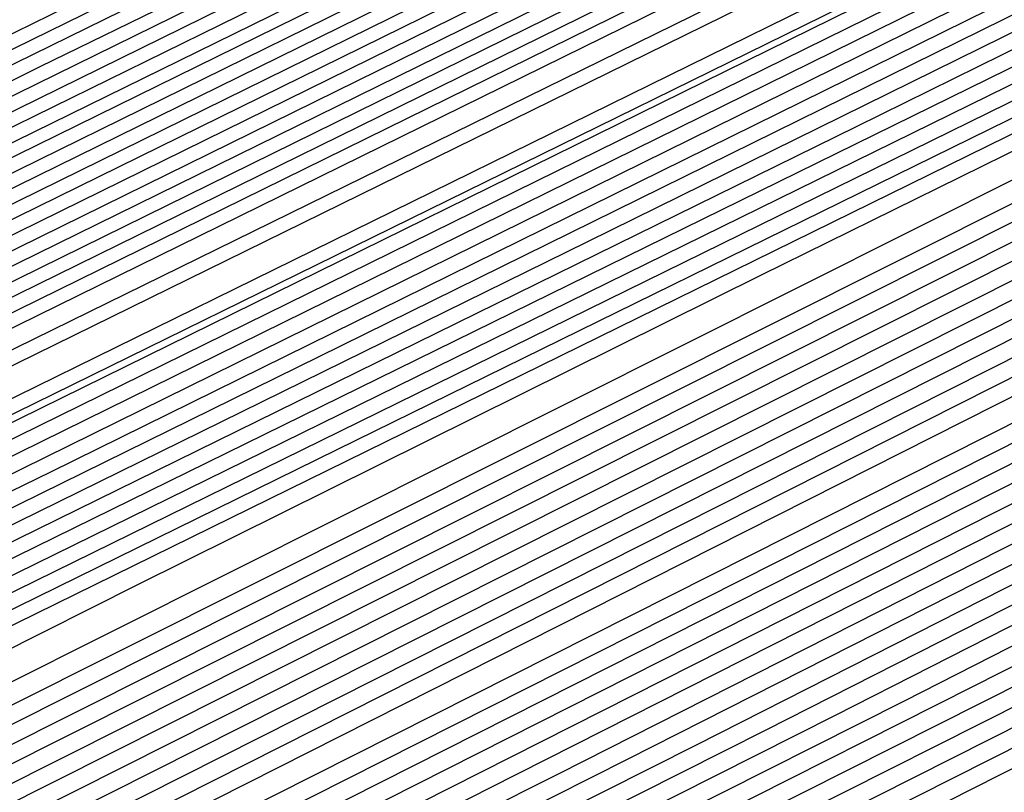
# Model space of a CAD drawing. Extents: x 3249832 to 3255657, y 13789405 to 13793316.
# Tile 350 of 656: x 3254712.84 to 3254713.84, y 13790585.808 to 13790586.592. Entities that reach past the tile are written whole.
import ezdxf

# ---------------------------------------------------------------- set-up
doc = ezdxf.new("R2010")
doc.units = 0
doc.header["$LTSCALE"] = 100
doc.header["$MEASUREMENT"] = 0
for name, color, linetype in [('GRATIO_CON', 10, 'CONTINUOUS'), ('GRATIO_ICON', 7, 'CONTINUOUS'), ('TARGETS_EAST', 7, 'CONTINUOUS')]:
    doc.layers.add(name, color=color, linetype=linetype)

# ---------------------------------------------------------------- blocks, each defined once
blk = doc.blocks.new('Gratio_032316_contours')
at = {"layer": 'GRATIO_CON', "color": 1, "linetype": 'Continuous', "flags": 128}
for points in [[(3254642.139, 13790551.7053), (3254660.6124, 13790560.6687), (3254682.3072, 13790571.2723), (3254700.7352, 13790580.305), (3254711.0317, 13790585.3564), (3254714.825, 13790587.2199), (3254715.3665, 13790587.4896), (3254715.3659, 13790587.4937), (3254715.3657, 13790587.4969), (3254715.3666, 13790587.4975), (3254715.9081, 13790587.7572), (3254719.6861, 13790589.589), (3254729.9352, 13790594.5687), (3254748.2689, 13790603.4881), (3254769.8147, 13790614.0012), (3254788.079, 13790622.9777)], [(3254643.9573, 13790552.6097), (3254661.9705, 13790561.3498), (3254683.1246, 13790571.6892), (3254701.0934, 13790580.4969), (3254711.1333, 13790585.4226), (3254714.8321, 13790587.2398), (3254715.3601, 13790587.5029), (3254715.3596, 13790587.5069), (3254715.3595, 13790587.5098), (3254715.3603, 13790587.5104), (3254715.8805, 13790587.7597), (3254719.5093, 13790589.5191), (3254729.3537, 13790594.3022), (3254746.9632, 13790602.8693), (3254767.6581, 13790612.9672), (3254785.2011, 13790621.5892)], [(3254645.7757, 13790553.5142), (3254663.3285, 13790562.0309), (3254683.9419, 13790572.1067), (3254701.4513, 13790580.6909), (3254711.2342, 13790585.4933), (3254714.8385, 13790587.2659), (3254715.3542, 13790587.5212), (3254715.853, 13790587.7617), (3254719.3325, 13790589.4492), (3254728.7721, 13790594.0356), (3254745.6576, 13790602.2505), (3254765.5015, 13790611.9331), (3254782.3232, 13790620.2006)], [(3254647.5941, 13790554.4186), (3254664.6865, 13790562.712), (3254684.7593, 13790572.5235), (3254701.8095, 13790580.8826), (3254711.336, 13790585.5591), (3254714.8458, 13790587.2852), (3254715.348, 13790587.5339), (3254715.8254, 13790587.7641), (3254719.1557, 13790589.3793), (3254728.1905, 13790593.7691), (3254744.3519, 13790601.6317), (3254763.3449, 13790610.8991), (3254779.4453, 13790618.8121)], [(3254651.2308, 13790556.2274), (3254667.4026, 13790564.0741), (3254686.3942, 13790573.3572), (3254702.526, 13790581.266), (3254711.5395, 13790585.6907), (3254714.8603, 13790587.3239), (3254715.3355, 13790587.5594), (3254715.7702, 13790587.7691), (3254718.8022, 13790589.2396), (3254727.0274, 13790593.236), (3254741.7406, 13790600.3941), (3254759.0318, 13790608.8311), (3254773.6894, 13790616.035)], [(3254653.0492, 13790557.1319), (3254668.7606, 13790564.7552), (3254687.2116, 13790573.774), (3254702.8843, 13790581.4577), (3254711.6412, 13790585.7564), (3254714.8676, 13790587.3433), (3254715.3293, 13790587.5721), (3254715.7426, 13790587.7716), (3254718.6254, 13790589.1697), (3254726.4458, 13790592.9695), (3254740.435, 13790599.7753), (3254756.8752, 13790607.7971), (3254770.8115, 13790614.6465), (3254778.5294, 13790618.5309)], [(3254646.2517, 13790553.9528), (3254654.8675, 13790558.0363), (3254670.1186, 13790565.4362), (3254688.0291, 13790574.1908), (3254703.2426, 13790581.6494), (3254711.743, 13790585.8222), (3254714.8749, 13790587.3627), (3254715.3231, 13790587.5848), (3254715.7151, 13790587.774), (3254718.4486, 13790589.0998), (3254725.8643, 13790592.703), (3254739.1294, 13790599.1565), (3254754.7186, 13790606.7631), (3254767.9336, 13790613.258), (3254775.252, 13790616.9413)], [(3254648.3232, 13790554.9771), (3254656.6859, 13790558.9407), (3254671.4766, 13790566.1173), (3254688.8465, 13790574.6076), (3254703.6008, 13790581.8411), (3254711.8447, 13790585.888), (3254714.8821, 13790587.382), (3254715.3169, 13790587.5976), (3254715.6875, 13790587.7765), (3254718.2718, 13790589.03), (3254725.2827, 13790592.4364), (3254737.8237, 13790598.5377), (3254752.562, 13790605.7291), (3254765.0557, 13790611.8694), (3254771.9746, 13790615.3518)], [(3254652.466, 13790557.0257), (3254660.3226, 13790560.7496), (3254674.1927, 13790567.4794), (3254690.4813, 13790575.4413), (3254704.3173, 13790582.2246), (3254712.0482, 13790586.0196), (3254714.8967, 13790587.4207), (3254715.3044, 13790587.623), (3254715.6323, 13790587.7815), (3254717.9183, 13790588.8903), (3254724.1196, 13790591.9033), (3254735.2124, 13790597.3001), (3254748.2489, 13790603.6611), (3254759.2998, 13790609.0924), (3254765.4198, 13790612.1726), (3254767.5973, 13790613.3706), (3254767.8046, 13790613.628), (3254767.8447, 13790613.807), (3254768.8446, 13790614.4523), (3254771.7623, 13790616.0293)], [(3254651.241, 13790556.5836), (3254654.5375, 13790558.0501), (3254662.141, 13790561.654), (3254675.5507, 13790568.1605), (3254691.2988, 13790575.8581), (3254704.6756, 13790582.4163), (3254712.1499, 13790586.0854), (3254714.904, 13790587.4401), (3254715.2982, 13790587.6357), (3254715.6047, 13790587.7839), (3254717.7415, 13790588.8204), (3254723.538, 13790591.6368), (3254733.9068, 13790596.6813), (3254746.0923, 13790602.627), (3254756.4219, 13790607.7038), (3254762.1424, 13790610.583), (3254764.1778, 13790611.7028), (3254764.3715, 13790611.9434), (3254764.4337, 13790612.1232), (3254765.5415, 13790612.8137), (3254768.7386, 13790614.5249), (3254774.566, 13790617.5186)], [(3254651.548, 13790556.8702), (3254653.3699, 13790557.6315), (3254656.6089, 13790559.0744), (3254663.9594, 13790562.5584), (3254676.9087, 13790568.8416), (3254692.1162, 13790576.2749), (3254705.0338, 13790582.608), (3254712.2517, 13790586.1512), (3254714.9112, 13790587.4594), (3254715.292, 13790587.6484), (3254715.5771, 13790587.7864), (3254717.5647, 13790588.7505), (3254722.9564, 13790591.3703), (3254732.6011, 13790596.0625), (3254743.9357, 13790601.593), (3254753.544, 13790606.3153), (3254758.865, 13790608.9934), (3254760.7582, 13790610.035), (3254760.9385, 13790610.2589), (3254761.0228, 13790610.4394), (3254762.2384, 13790611.1751), (3254765.7149, 13790613.0205), (3254772.0375, 13790616.2604)], [(3254678.2668, 13790569.5227), (3254692.9336, 13790576.6918), (3254705.3921, 13790582.7997), (3254712.3534, 13790586.217), (3254714.9185, 13790587.4788), (3254715.2858, 13790587.6612), (3254715.5496, 13790587.7889), (3254717.3879, 13790588.6807), (3254722.3749, 13790591.1037), (3254731.2955, 13790595.4436), (3254741.7791, 13790600.559), (3254750.666, 13790604.9267), (3254755.5876, 13790607.4038), (3254757.3387, 13790608.3672), (3254757.5054, 13790608.5743), (3254757.6118, 13790608.7556), (3254758.9353, 13790609.5366), (3254762.6912, 13790611.5161), (3254769.509, 13790615.0021), (3254777.6739, 13790619.1394)], [(3254680.9828, 13790570.8848), (3254694.5684, 13790577.5253), (3254706.1082, 13790583.1826), (3254712.556, 13790586.3474), (3254714.9315, 13790587.5159), (3254715.271, 13790587.6858), (3254715.2714, 13790587.6881), (3254715.2722, 13790587.6892), (3254715.2732, 13790587.689), (3254715.4944, 13790587.7945), (3254717.0344, 13790588.541), (3254721.2117, 13790590.5707), (3254728.6842, 13790594.206), (3254737.4659, 13790598.491), (3254744.9102, 13790602.1497), (3254749.0328, 13790604.2246), (3254750.4996, 13790605.0316), (3254750.6393, 13790605.2051), (3254750.7899, 13790605.388), (3254752.329, 13790606.2594), (3254756.6438, 13790608.5072), (3254764.4521, 13790612.4857), (3254773.7947, 13790617.2146)], [(3254682.3408, 13790571.5658), (3254695.3858, 13790577.9421), (3254706.4664, 13790583.3743), (3254712.6576, 13790586.4132), (3254714.9386, 13790587.5352), (3254715.2646, 13790587.6983), (3254715.2651, 13790587.7006), (3254715.2659, 13790587.7017), (3254715.267, 13790587.7016), (3254715.4668, 13790587.797), (3254716.8576, 13790588.4711), (3254720.6302, 13790590.3041), (3254727.3786, 13790593.5872), (3254735.3094, 13790597.457), (3254742.0323, 13790600.7611), (3254745.7554, 13790602.635), (3254747.0801, 13790603.3639), (3254747.2062, 13790603.5205), (3254747.379, 13790603.7042), (3254749.0259, 13790604.6209), (3254753.6201, 13790607.0028), (3254761.9237, 13790611.2275), (3254771.8551, 13790616.2521)], [(3254683.6989, 13790572.2469), (3254696.2032, 13790578.3589), (3254706.8246, 13790583.566), (3254712.7593, 13790586.4789), (3254714.9457, 13790587.5545), (3254715.2583, 13790587.7108), (3254715.2588, 13790587.7131), (3254715.2597, 13790587.7142), (3254715.2608, 13790587.7142), (3254715.4392, 13790587.7994), (3254716.6808, 13790588.4013), (3254720.0486, 13790590.0376), (3254726.0729, 13790592.9684), (3254733.1528, 13790596.423), (3254739.1543, 13790599.3726), (3254742.478, 13790601.0454), (3254743.6606, 13790601.6961), (3254743.7731, 13790601.8359), (3254743.968, 13790602.0204), (3254745.7228, 13790602.9823), (3254750.5964, 13790605.4984), (3254759.3952, 13790609.9692), (3254769.9155, 13790615.2897), (3254779.2011, 13790619.9784)], [(3254685.0569, 13790572.928), (3254697.0206, 13790578.7757), (3254707.1829, 13790583.7577), (3254712.8609, 13790586.5447), (3254714.9528, 13790587.5738), (3254715.2519, 13790587.7234), (3254715.2526, 13790587.7256), (3254715.2535, 13790587.7267), (3254715.2546, 13790587.7269), (3254715.4116, 13790587.8019), (3254716.504, 13790588.3314), (3254719.4671, 13790589.7711), (3254724.7673, 13790592.3496), (3254730.9962, 13790595.389), (3254736.2764, 13790597.9841), (3254739.2006, 13790599.4558), (3254740.241, 13790600.0283), (3254740.3401, 13790600.1513), (3254740.5571, 13790600.3366), (3254742.4197, 13790601.3437), (3254747.5727, 13790603.994), (3254756.8668, 13790608.711), (3254767.9759, 13790614.3273), (3254777.7802, 13790619.2776)], [(3254687.7729, 13790574.2901), (3254698.6554, 13790579.6094), (3254707.8993, 13790584.1411), (3254713.0642, 13790586.6762), (3254714.9671, 13790587.6123), (3254715.2393, 13790587.7484), (3254715.24, 13790587.7505), (3254715.241, 13790587.7518), (3254715.2422, 13790587.7521), (3254715.3565, 13790587.8068), (3254716.1504, 13790588.1917), (3254718.3039, 13790589.238), (3254722.156, 13790591.112), (3254726.683, 13790593.3209), (3254730.5206, 13790595.207), (3254732.6458, 13790596.2766), (3254733.4019, 13790596.6927), (3254733.4739, 13790596.7821), (3254733.7351, 13790596.969), (3254735.8135, 13790598.0666), (3254741.5253, 13790600.9852), (3254751.8099, 13790606.1945), (3254764.0967, 13790612.4024), (3254774.9383, 13790617.8759)], [(3254689.131, 13790574.9712), (3254699.4729, 13790580.0262), (3254708.2575, 13790584.3328), (3254713.1658, 13790586.742), (3254714.9742, 13790587.6316), (3254715.2329, 13790587.761), (3254715.2337, 13790587.763), (3254715.2348, 13790587.7643), (3254715.2359, 13790587.7648), (3254715.3289, 13790587.8092), (3254715.9737, 13790588.1218), (3254717.7224, 13790588.9714), (3254720.8504, 13790590.4932), (3254724.5264, 13790592.2869), (3254727.6426, 13790593.8185), (3254729.3684, 13790594.687), (3254729.9824, 13790595.0249), (3254730.0409, 13790595.0975), (3254730.3242, 13790595.2852), (3254732.5104, 13790596.428), (3254738.5016, 13790599.4807), (3254749.2814, 13790604.9363), (3254762.1571, 13790611.44), (3254773.5174, 13790617.1751)]]:
    blk.add_lwpolyline(points, dxfattribs=at)
at = {"layer": 'GRATIO_CON', "color": 5, "linetype": 'Continuous', "flags": 128}
for points in [[(3254645.4599, 13790553.036), (3254663.069, 13790561.7623), (3254683.7862, 13790571.9554), (3254701.3959, 13790580.5965), (3254711.2365, 13790585.4241), (3254714.8618, 13790587.205), (3254715.3792, 13790587.4629), (3254715.3785, 13790587.4674), (3254715.3782, 13790587.4709), (3254715.379, 13790587.4719), (3254715.9133, 13790587.7279), (3254719.64, 13790589.5343), (3254729.7495, 13790594.4457), (3254747.8375, 13790603.2357), (3254769.1201, 13790613.5531), (3254787.2186, 13790622.2657)], [(3254649.9599, 13790555.2348), (3254666.4373, 13790563.4004), (3254685.823, 13790572.9383), (3254702.301, 13790581.0241), (3254711.5092, 13790585.5415), (3254714.9015, 13790587.208), (3254715.3856, 13790587.4496), (3254715.3848, 13790587.4542), (3254715.3844, 13790587.458), (3254715.3852, 13790587.4591), (3254715.9013, 13790587.7061), (3254719.4996, 13790589.4499), (3254729.2606, 13790594.1916), (3254746.7248, 13790602.6782), (3254767.2733, 13790612.6396), (3254784.7474, 13790621.0516)], [(3254645.8078, 13790553.0477), (3254654.4599, 13790557.4337), (3254669.8056, 13790565.0385), (3254687.8597, 13790573.9222), (3254703.2055, 13790581.4548), (3254711.7805, 13790585.6657), (3254714.9395, 13790587.2206), (3254715.3915, 13790587.4448), (3254715.8892, 13790587.6839), (3254719.3592, 13790589.3654), (3254728.7717, 13790593.9374), (3254745.612, 13790602.1206), (3254765.4264, 13790611.7261), (3254782.2763, 13790619.8376)], [(3254650.9146, 13790555.5543), (3254658.9599, 13790559.6325), (3254673.1739, 13790566.6765), (3254689.8966, 13790574.9051), (3254704.1107, 13790581.8824), (3254712.0533, 13790585.783), (3254714.9794, 13790587.2235), (3254715.3982, 13790587.4313), (3254715.8776, 13790587.6614), (3254719.2191, 13790589.2805), (3254728.2829, 13790593.683), (3254744.4993, 13790601.563), (3254763.5796, 13790610.8126), (3254779.8051, 13790618.6235)], [(3254649.0895, 13790554.2614), (3254654.3182, 13790556.9458), (3254657.5919, 13790558.6919), (3254661.1283, 13790560.5677), (3254667.9599, 13790564.0302), (3254679.9106, 13790569.9526), (3254693.9704, 13790576.8709), (3254705.921, 13790582.737), (3254712.5988, 13790586.0165), (3254715.0585, 13790587.2285), (3254715.4093, 13790587.4057), (3254715.4091, 13790587.4086), (3254715.4097, 13790587.4091), (3254715.4114, 13790587.4072), (3254715.8544, 13790587.617), (3254718.939, 13790589.1106), (3254727.3053, 13790593.1741), (3254742.2739, 13790600.4477), (3254759.8859, 13790608.9855), (3254774.8628, 13790616.1954)], [(3254652.9316, 13790556.1611), (3254659.0279, 13790559.2737), (3254662.7531, 13790561.2358), (3254666.2352, 13790563.0744), (3254672.4599, 13790566.2291), (3254683.2789, 13790571.5906), (3254696.0073, 13790577.8537), (3254706.8262, 13790583.1644), (3254712.8717, 13790586.1333), (3254715.0984, 13790587.2306), (3254715.416, 13790587.3911), (3254715.416, 13790587.3939), (3254715.4167, 13790587.3946), (3254715.4184, 13790587.393), (3254715.843, 13790587.5942), (3254718.799, 13790589.0255), (3254726.8166, 13790592.9197), (3254741.1612, 13790599.8901), (3254758.039, 13790608.072), (3254772.3917, 13790614.9813)], [(3254648.5889, 13790553.912), (3254656.7738, 13790558.0608), (3254663.7375, 13790561.6017), (3254667.9142, 13790563.7796), (3254671.342, 13790565.581), (3254676.9599, 13790568.4279), (3254686.6472, 13790573.2286), (3254698.0442, 13790578.8366), (3254707.7315, 13790583.5918), (3254713.1445, 13790586.2502), (3254715.1383, 13790587.2327), (3254715.4228, 13790587.3765), (3254715.4229, 13790587.3793), (3254715.4236, 13790587.3802), (3254715.4253, 13790587.3788), (3254715.8315, 13790587.5713), (3254718.659, 13790588.9404), (3254726.3278, 13790592.6653), (3254740.0485, 13790599.3324), (3254756.1922, 13790607.1585), (3254769.9205, 13790613.7673), (3254777.6832, 13790617.4194)], [(3254651.4104, 13790555.3035), (3254660.616, 13790559.9605), (3254668.4472, 13790563.9297), (3254673.0754, 13790566.3235), (3254676.4489, 13790568.0877), (3254681.4599, 13790570.6267), (3254690.0155, 13790574.8666), (3254700.0811, 13790579.8195), (3254708.6367, 13790584.0191), (3254713.4173, 13790586.367), (3254715.1783, 13790587.2348), (3254715.4296, 13790587.362), (3254715.4297, 13790587.3647), (3254715.4306, 13790587.3657), (3254715.4323, 13790587.3646), (3254715.8201, 13790587.5485), (3254718.5189, 13790588.8554), (3254725.8391, 13790592.4108), (3254738.9357, 13790598.7748), (3254754.3453, 13790606.2449), (3254767.4494, 13790612.5532), (3254774.8722, 13790616.0455)], [(3254647.5106, 13790553.2224), (3254657.0534, 13790558.0863), (3254668.3003, 13790563.7598), (3254677.8665, 13790568.5857), (3254683.3978, 13790571.4112), (3254686.6626, 13790573.101), (3254690.46, 13790575.0244), (3254696.7522, 13790578.1426), (3254704.1549, 13790581.7852), (3254710.4471, 13790584.8739), (3254713.963, 13790586.6006), (3254715.2582, 13790587.2389), (3254715.4431, 13790587.3328), (3254715.4435, 13790587.3354), (3254715.4445, 13790587.3367), (3254715.4462, 13790587.3361), (3254715.7971, 13790587.5028), (3254718.2389, 13790588.6852), (3254724.8615, 13790591.9019), (3254736.7103, 13790597.6595), (3254750.6516, 13790604.4179), (3254762.5071, 13790610.1251), (3254769.2501, 13790613.2977), (3254772.4608, 13790614.7267)], [(3254691.7695, 13790575.6077), (3254694.96, 13790577.2233), (3254700.1205, 13790579.7806), (3254706.1918, 13790582.7681), (3254711.3523, 13790585.3012), (3254714.2359, 13790586.7174), (3254715.2981, 13790587.241), (3254715.4499, 13790587.3183), (3254715.4504, 13790587.3208), (3254715.4515, 13790587.3223), (3254715.4532, 13790587.3219), (3254715.7857, 13790587.4799), (3254718.0989, 13790588.6002), (3254724.3728, 13790591.6475), (3254735.5976, 13790597.1019), (3254748.8048, 13790603.5044), (3254760.036, 13790608.911), (3254766.439, 13790611.9238), (3254769.587, 13790613.3281), (3254772.1591, 13790614.4553)], [(3254687.2858, 13790573.2417), (3254693.7202, 13790576.4989), (3254696.8763, 13790578.1144), (3254699.46, 13790579.4221), (3254703.4888, 13790581.4187), (3254708.2287, 13790583.751), (3254712.2575, 13790585.7286), (3254714.5087, 13790586.8342), (3254715.338, 13790587.2431), (3254715.4567, 13790587.3037), (3254715.4573, 13790587.3062), (3254715.4584, 13790587.3078), (3254715.4602, 13790587.3077), (3254715.7742, 13790587.4571), (3254717.9589, 13790588.5151), (3254723.884, 13790591.393), (3254734.4849, 13790596.5443), (3254746.9579, 13790602.5908), (3254757.5648, 13790607.6969), (3254763.628, 13790610.5499), (3254766.7132, 13790611.9296), (3254769.4468, 13790613.139), (3254773.8018, 13790615.1582)], [(3254691.9954, 13790575.5697), (3254698.8813, 13790579.0427), (3254701.9832, 13790580.621), (3254703.96, 13790581.621), (3254706.8571, 13790583.0567), (3254710.2655, 13790584.7338), (3254713.1627, 13790586.1559), (3254714.7816, 13790586.951), (3254715.378, 13790587.2452), (3254715.4634, 13790587.2891), (3254715.4641, 13790587.2915), (3254715.4654, 13790587.2933), (3254715.4671, 13790587.2935), (3254715.7628, 13790587.4342), (3254717.8189, 13790588.43), (3254723.3953, 13790591.1386), (3254733.3722, 13790595.9866), (3254745.1111, 13790601.6773), (3254755.0937, 13790606.4829), (3254760.817, 13790609.176), (3254763.8393, 13790610.531), (3254766.7345, 13790611.8227), (3254771.4153, 13790614)], [(3254687.5111, 13790573.2582), (3254701.4147, 13790580.2257), (3254709.2037, 13790584.1304), (3254712.1969, 13790585.6344), (3254712.96, 13790586.0188), (3254713.5937, 13790586.3332), (3254714.3394, 13790586.7008), (3254714.9737, 13790587.0132), (3254715.3288, 13790587.1891), (3254715.4606, 13790587.2552), (3254715.4811, 13790587.2651), (3254715.7399, 13790587.3885), (3254717.5388, 13790588.2599), (3254722.4177, 13790590.6297), (3254731.1468, 13790594.8713), (3254741.4174, 13790599.8502), (3254750.1514, 13790604.0547), (3254755.1949, 13790606.4282), (3254758.0917, 13790607.7338), (3254761.31, 13790609.19), (3254766.6422, 13790611.6836), (3254773.1773, 13790614.7751)], [(3254650.9017, 13790554.6653), (3254658.8371, 13790558.7771), (3254673.0892, 13790565.9887), (3254689.8746, 13790574.4203), (3254704.1484, 13790581.5711), (3254712.1263, 13790585.5666), (3254715.0665, 13790587.04), (3254715.4881, 13790587.251), (3254715.7284, 13790587.3657), (3254717.3988, 13790588.1749), (3254721.929, 13790590.3752), (3254730.0341, 13790594.3137), (3254739.5705, 13790598.9367), (3254747.6802, 13790602.8407), (3254752.3838, 13790605.0543), (3254755.2179, 13790606.3353), (3254758.5977, 13790607.8737), (3254764.2556, 13790610.5253), (3254771.1907, 13790613.8082)], [(3254652.1037, 13790555.2502), (3254659.8925, 13790559.2859), (3254673.8812, 13790566.3638), (3254690.3563, 13790574.639), (3254704.3657, 13790581.6567), (3254712.195, 13790585.5772), (3254715.0794, 13790587.0229), (3254715.4916, 13790587.2315), (3254715.4923, 13790587.2341), (3254715.4936, 13790587.2363), (3254715.4952, 13790587.2371), (3254715.717, 13790587.343), (3254717.2588, 13790588.0898), (3254721.4402, 13790590.1208), (3254728.9214, 13790593.7561), (3254737.7237, 13790598.0232), (3254745.2091, 13790601.6266), (3254749.5728, 13790603.6804), (3254752.344, 13790604.9367), (3254755.8855, 13790606.5574), (3254761.8691, 13790609.3671), (3254769.2041, 13790612.8413), (3254776.1088, 13790616.118)], [(3254650.5295, 13790554.2765), (3254653.3056, 13790555.8352), (3254660.9478, 13790559.7949), (3254674.6731, 13790566.7396), (3254690.838, 13790574.8591), (3254704.5835, 13790581.7451), (3254712.2651, 13790585.5926), (3254715.0949, 13790587.012), (3254715.4992, 13790587.2173), (3254715.4997, 13790587.2202), (3254715.5008, 13790587.2224), (3254715.5022, 13790587.2231), (3254715.7056, 13790587.3202), (3254717.1188, 13790588.0047), (3254720.9515, 13790589.8664), (3254727.8087, 13790593.1984), (3254735.8769, 13790597.1097), (3254742.7379, 13790600.4126), (3254746.7617, 13790602.3065), (3254749.4702, 13790603.5381), (3254753.1732, 13790605.2411), (3254759.4825, 13790608.2089), (3254767.2174, 13790611.8744), (3254774.4989, 13790615.3301)], [(3254653.0399, 13790555.5064), (3254655.7096, 13790557.0052), (3254663.0585, 13790560.8129), (3254676.257, 13790567.4911), (3254691.8012, 13790575.2992), (3254705.0188, 13790581.9215), (3254712.405, 13790585.6223), (3254715.1255, 13790586.9884), (3254715.5137, 13790587.187), (3254715.5139, 13790587.1907), (3254715.5149, 13790587.1935), (3254715.5162, 13790587.1948), (3254715.6827, 13790587.2745), (3254716.8387, 13790587.8346), (3254719.9739, 13790589.3575), (3254725.5832, 13790592.0832), (3254732.1832, 13790595.2826), (3254737.7956, 13790597.9844), (3254741.1396, 13790599.5586), (3254743.7225, 13790600.741), (3254747.7487, 13790602.6085), (3254754.7095, 13790605.8925), (3254763.2441, 13790609.9406), (3254771.2789, 13790613.7544)], [(3254692.2829, 13790575.5193), (3254705.2366, 13790582.0098), (3254712.4751, 13790585.6374), (3254715.1409, 13790586.9771), (3254715.5211, 13790587.1724), (3254715.5211, 13790587.1764), (3254715.522, 13790587.1793), (3254715.5233, 13790587.1807), (3254715.6712, 13790587.2517), (3254716.6987, 13790587.7496), (3254719.4852, 13790589.103), (3254724.4705, 13790591.5255), (3254730.3363, 13790594.3691), (3254735.3245, 13790596.7704), (3254738.3286, 13790598.1847), (3254740.8487, 13790599.3424), (3254745.0364, 13790601.2922), (3254752.3229, 13790604.7343), (3254761.2575, 13790608.9736), (3254769.6689, 13790612.9665), (3254775.8378, 13790615.8811)], [(3254677.8408, 13790568.2426), (3254692.7645, 13790575.7394), (3254705.4543, 13790582.0981), (3254712.5451, 13790585.6526), (3254715.1564, 13790586.9658), (3254715.5285, 13790587.1578), (3254715.5284, 13790587.1621), (3254715.5291, 13790587.1652), (3254715.5303, 13790587.1667), (3254715.6598, 13790587.2289), (3254716.5587, 13790587.6645), (3254718.9964, 13790588.8486), (3254723.3578, 13790590.9679), (3254728.4895, 13790593.4556), (3254732.8533, 13790595.5563), (3254735.5176, 13790596.8108), (3254737.9749, 13790597.9438), (3254742.3242, 13790599.9759), (3254749.9364, 13790603.5761), (3254759.2708, 13790608.0067), (3254768.0589, 13790612.1786), (3254774.5039, 13790615.224)], [(3254678.6327, 13790568.6184), (3254693.2462, 13790575.9595), (3254705.672, 13790582.1864), (3254712.6152, 13790585.6677), (3254715.1718, 13790586.9544), (3254715.5359, 13790587.1432), (3254715.5356, 13790587.1479), (3254715.5363, 13790587.151), (3254715.5373, 13790587.1526), (3254715.6484, 13790587.2061), (3254716.4187, 13790587.5794), (3254718.5077, 13790588.5941), (3254722.2451, 13790590.4102), (3254726.6426, 13790592.542), (3254730.3822, 13790594.3422), (3254732.7065, 13790595.4369), (3254735.101, 13790596.5452), (3254739.6119, 13790598.6596), (3254747.5498, 13790602.4179), (3254757.2842, 13790607.0398), (3254766.4489, 13790611.3907), (3254773.17, 13790614.5669)], [(3254680.2165, 13790569.3699), (3254694.2095, 13790576.3997), (3254706.1075, 13790582.363), (3254712.7553, 13790585.698), (3254715.2027, 13790586.9318), (3254715.5507, 13790587.114), (3254715.5501, 13790587.1193), (3254715.5505, 13790587.1228), (3254715.5514, 13790587.1245), (3254715.6255, 13790587.1605), (3254716.1386, 13790587.4093), (3254717.5302, 13790588.0852), (3254720.0197, 13790589.295), (3254722.9489, 13790590.715), (3254725.4399, 13790591.9141), (3254727.0844, 13790592.6891), (3254729.3534, 13790593.7481), (3254734.1874, 13790596.027), (3254742.7767, 13790600.1014), (3254753.3109, 13790605.106), (3254763.2289, 13790609.8149), (3254770.5022, 13790613.2526), (3254775.2309, 13790615.445)], [(3254681.0084, 13790569.7457), (3254694.6911, 13790576.6198), (3254706.3252, 13790582.4514), (3254712.8253, 13790585.7131), (3254715.2181, 13790586.9205), (3254715.5581, 13790587.0994), (3254715.5573, 13790587.105), (3254715.5577, 13790587.1086), (3254715.5585, 13790587.1105), (3254715.614, 13790587.1377), (3254715.9986, 13790587.3243), (3254717.0414, 13790587.8308), (3254718.907, 13790588.7373), (3254721.1021, 13790589.8014), (3254722.9687, 13790590.7), (3254724.2734, 13790591.3152), (3254726.4795, 13790592.3495), (3254731.4751, 13790594.7106), (3254740.3902, 13790598.9432), (3254751.3242, 13790604.1391), (3254761.6189, 13790609.027), (3254769.1683, 13790612.5955), (3254774.0756, 13790614.8726)], [(3254681.8003, 13790570.1215), (3254695.1728, 13790576.8399), (3254706.5429, 13790582.5397), (3254712.8954, 13790585.7283), (3254715.2336, 13790586.9092), (3254715.5655, 13790587.0848), (3254715.5646, 13790587.0908), (3254715.5648, 13790587.0945), (3254715.5655, 13790587.0964), (3254715.6026, 13790587.1149), (3254715.8586, 13790587.2392), (3254716.5526, 13790587.5763), (3254717.7943, 13790588.1797), (3254719.2552, 13790588.8879), (3254720.4976, 13790589.486), (3254721.4623, 13790589.9413), (3254723.6057, 13790590.9509), (3254728.7628, 13790593.3943), (3254738.0036, 13790597.785), (3254749.3376, 13790603.1722), (3254760.0089, 13790608.2391), (3254767.8344, 13790611.9384), (3254772.9202, 13790614.3002)], [(3254682.5923, 13790570.4972), (3254695.6546, 13790577.0593), (3254706.7614, 13790582.6258), (3254712.967, 13790585.7384), (3254715.2513, 13790586.8898), (3254715.5753, 13790587.0598), (3254715.5732, 13790587.0655), (3254715.5718, 13790587.0702), (3254715.5712, 13790587.0742), (3254715.5713, 13790587.0777), (3254715.5719, 13790587.0805), (3254715.5725, 13790587.0824), (3254715.5912, 13790587.0921), (3254715.7186, 13790587.1542), (3254716.0639, 13790587.3219), (3254716.6816, 13790587.6221), (3254717.4084, 13790587.9744), (3254718.0264, 13790588.2719), (3254718.6513, 13790588.5674), (3254720.7319, 13790589.5523), (3254726.0506, 13790592.078), (3254735.6171, 13790596.6268), (3254747.3509, 13790602.2053)], [(3254684.1761, 13790571.2487), (3254696.618, 13790577.4994), (3254707.1969, 13790582.802), (3254713.1074, 13790585.7679), (3254715.2826, 13790586.8659), (3254715.5906, 13790587.0293), (3254715.5881, 13790587.0358), (3254715.5865, 13790587.0411), (3254715.5857, 13790587.0455), (3254715.5857, 13790587.0491), (3254715.5862, 13790587.0517), (3254715.5868, 13790587.0533), (3254715.8668, 13790587.1867), (3254717.823, 13790588.1171), (3254723.1317, 13790590.6428), (3254732.719, 13790595.2041), (3254744.5101, 13790600.8106), (3254755.6802, 13790606.114), (3254763.9812, 13790610.0377), (3254769.4727, 13790612.5918), (3254772.7913, 13790614.058)], [(3254684.968, 13790571.6245), (3254697.0997, 13790577.7194), (3254707.4147, 13790582.8902), (3254713.1775, 13790585.7827), (3254715.2982, 13790586.854), (3254715.5983, 13790587.014), (3254715.5956, 13790587.0209), (3254715.5938, 13790587.0266), (3254715.5929, 13790587.0311), (3254715.5928, 13790587.0347), (3254715.5933, 13790587.0371), (3254715.5941, 13790587.0382), (3254715.8655, 13790587.1668), (3254717.7598, 13790588.067), (3254722.9002, 13790590.5119), (3254732.1888, 13790594.9308), (3254743.6448, 13790600.3775), (3254754.5666, 13790605.5623), (3254762.7944, 13790609.4506), (3254768.3357, 13790612.0281), (3254771.74, 13790613.536)], [(3254685.7599, 13790572.0002), (3254697.5813, 13790577.9395), (3254707.6325, 13790582.9783), (3254713.2477, 13790585.7974), (3254715.3139, 13790586.8421), (3254715.6059, 13790586.9987), (3254715.6031, 13790587.0061), (3254715.6012, 13790587.0121), (3254715.6002, 13790587.0168), (3254715.6, 13790587.0202), (3254715.6005, 13790587.0224), (3254715.6014, 13790587.0231), (3254715.8641, 13790587.1469), (3254717.6967, 13790588.0169), (3254722.6687, 13790590.3811), (3254731.6586, 13790594.6574), (3254742.7795, 13790599.9444), (3254753.4529, 13790605.0106), (3254761.6075, 13790608.8634), (3254767.1987, 13790611.4645), (3254770.6888, 13790613.014), (3254772.5688, 13790613.737)], [(3254686.5518, 13790572.376), (3254698.063, 13790578.1595), (3254707.8503, 13790583.0665), (3254713.3179, 13790585.8122), (3254715.3295, 13790586.8301), (3254715.6136, 13790586.9834), (3254715.6106, 13790586.9912), (3254715.6085, 13790586.9975), (3254715.6074, 13790587.0024), (3254715.6072, 13790587.0058), (3254715.6076, 13790587.0078), (3254715.6086, 13790587.008), (3254715.8627, 13790587.127), (3254717.6335, 13790587.9669), (3254722.4373, 13790590.2503), (3254731.1285, 13790594.3841), (3254741.9141, 13790599.5112), (3254752.3392, 13790604.4589), (3254760.4207, 13790608.2763), (3254766.0618, 13790610.9008), (3254769.6376, 13790612.4919), (3254771.5699, 13790613.2422)], [(3254688.1357, 13790573.1275), (3254699.0263, 13790578.5996), (3254708.2858, 13790583.2427), (3254713.4583, 13790585.8417), (3254715.3608, 13790586.8063), (3254715.6289, 13790586.9528), (3254715.6255, 13790586.9616), (3254715.6232, 13790586.9685), (3254715.6219, 13790586.9736), (3254715.6215, 13790586.977), (3254715.6219, 13790586.9785), (3254715.6231, 13790586.9779), (3254715.86, 13790587.0872), (3254717.5072, 13790587.8667), (3254721.9744, 13790589.9887), (3254730.0682, 13790593.8374), (3254740.1834, 13790598.645), (3254750.1119, 13790603.3555)], [(3254688.9276, 13790573.5033), (3254699.508, 13790578.8196), (3254708.5036, 13790583.3309), (3254713.5284, 13790585.8564), (3254715.3764, 13790586.7943), (3254715.6366, 13790586.9375), (3254715.633, 13790586.9467), (3254715.6306, 13790586.954), (3254715.6292, 13790586.9593), (3254715.6287, 13790586.9626), (3254715.6291, 13790586.9638), (3254715.6304, 13790586.9628), (3254715.8586, 13790587.0673), (3254717.444, 13790587.8166), (3254721.7429, 13790589.8578), (3254729.538, 13790593.5641), (3254739.3181, 13790598.2119), (3254748.9983, 13790602.8038)], [(3254689.7195, 13790573.8791), (3254699.9897, 13790579.0397), (3254708.7214, 13790583.419), (3254713.5986, 13790585.8712), (3254715.392, 13790586.7824), (3254715.6442, 13790586.9223), (3254715.6405, 13790586.9319), (3254715.638, 13790586.9394), (3254715.6364, 13790586.9449), (3254715.6358, 13790586.9482), (3254715.6363, 13790586.9492), (3254715.6377, 13790586.9477), (3254715.8573, 13790587.0474), (3254717.3809, 13790587.7665), (3254721.5114, 13790589.727), (3254729.0078, 13790593.2907), (3254738.4527, 13790597.7787), (3254747.8846, 13790602.2521)], [(3254690.5114, 13790574.2548), (3254700.4713, 13790579.2597), (3254708.9392, 13790583.5072), (3254713.6688, 13790585.8859), (3254715.4077, 13790586.7705), (3254715.6519, 13790586.907), (3254715.648, 13790586.917), (3254715.6453, 13790586.9249), (3254715.6437, 13790586.9305), (3254715.643, 13790586.9338), (3254715.6434, 13790586.9345), (3254715.6449, 13790586.9327), (3254715.8559, 13790587.0275), (3254717.3177, 13790587.7164), (3254721.28, 13790589.5962), (3254728.4777, 13790593.0174), (3254737.5874, 13790597.3456), (3254746.7709, 13790601.7004)], [(3254692.0952, 13790575.0064), (3254701.4347, 13790579.6998), (3254709.3748, 13790583.6834), (3254713.8091, 13790585.9154), (3254715.439, 13790586.7467), (3254715.6673, 13790586.8766), (3254715.6632, 13790586.8877), (3254715.661, 13790586.8953), (3254715.6608, 13790586.8982), (3254715.8536, 13790586.9865), (3254717.1914, 13790587.6161), (3254720.817, 13790589.3346), (3254727.4174, 13790592.4707), (3254735.8567, 13790596.4794), (3254744.5436, 13790600.597), (3254752.1128, 13790604.1664)], [(3254685.2199, 13790571.5024), (3254692.8871, 13790575.3821), (3254701.9163, 13790579.9198), (3254709.5925, 13790583.7716), (3254713.8793, 13790585.9301), (3254715.4546, 13790586.7347), (3254715.6749, 13790586.8612), (3254715.6706, 13790586.8725), (3254715.6682, 13790586.8802), (3254715.6682, 13790586.8829), (3254715.8522, 13790586.9665), (3254717.1283, 13790587.566), (3254720.5856, 13790589.2037), (3254726.8872, 13790592.1973), (3254734.9913, 13790596.0463), (3254743.4299, 13790600.0453), (3254750.9259, 13790603.5792)], [(3254686.2753, 13790572.0114), (3254693.679, 13790575.7579), (3254702.398, 13790580.1398), (3254709.8103, 13790583.8597), (3254713.9495, 13790585.9449), (3254715.4703, 13790586.7228), (3254715.6826, 13790586.8457), (3254715.6781, 13790586.8572), (3254715.6757, 13790586.8649), (3254715.6756, 13790586.8673), (3254715.851, 13790586.9463), (3254717.0652, 13790587.5158), (3254720.3542, 13790589.0728), (3254726.3571, 13790591.924), (3254734.126, 13790595.6131), (3254742.3163, 13790599.4936), (3254749.7391, 13790602.9921)], [(3254687.3306, 13790572.5204), (3254694.471, 13790576.1337), (3254702.8797, 13790580.3599), (3254710.0281, 13790583.9478), (3254714.0197, 13790585.9596), (3254715.486, 13790586.7106), (3254715.6904, 13790586.8298), (3254715.6861, 13790586.841), (3254715.6838, 13790586.8481), (3254715.6839, 13790586.8501), (3254715.8505, 13790586.9246), (3254717.0026, 13790587.4646), (3254720.1229, 13790588.9415), (3254725.827, 13790591.6505), (3254733.2607, 13790595.18), (3254741.2026, 13790598.9419), (3254748.5522, 13790602.4049)], [(3254689.4412, 13790573.5385), (3254696.0548, 13790576.8852), (3254703.843, 13790580.8), (3254710.4637, 13790584.1241), (3254714.1601, 13790585.9891), (3254715.5173, 13790586.6864), (3254715.7061, 13790586.798), (3254715.7019, 13790586.8086), (3254715.7, 13790586.8146), (3254715.7004, 13790586.8156), (3254715.8494, 13790586.8813), (3254716.8773, 13790587.3622), (3254719.6605, 13790588.6789), (3254724.7668, 13790591.1035), (3254731.53, 13790594.3137), (3254738.9753, 13790597.8385), (3254746.1785, 13790601.2307)]]:
    blk.add_lwpolyline(points, dxfattribs=at)
at = {"layer": 'GRATIO_ICON', "color": 7, "linetype": 'Continuous', "flags": 128}
for points in [[(3254649.4124, 13790555.323), (3254666.0445, 13790563.393), (3254685.5768, 13790572.9403), (3254702.1678, 13790581.0743), (3254711.4377, 13790585.6249), (3254714.8531, 13790587.3046), (3254715.3418, 13790587.5467), (3254715.7978, 13790587.7666), (3254718.979, 13790589.3094), (3254727.609, 13790593.5026), (3254743.0463, 13790601.0129), (3254761.1884, 13790609.8651), (3254776.5674, 13790617.4236)], [(3254650.3946, 13790556.0014), (3254658.5043, 13790559.8452), (3254672.8347, 13790566.7984), (3254689.6639, 13790575.0245), (3254703.9591, 13790582.0328), (3254711.9464, 13790585.9538), (3254714.8894, 13790587.4014), (3254715.3107, 13790587.6103), (3254715.6599, 13790587.779), (3254718.095, 13790588.9601), (3254724.7011, 13790592.1699), (3254736.5181, 13790597.9189), (3254750.4054, 13790604.6951), (3254762.1777, 13790610.4809), (3254768.6972, 13790613.7622), (3254771.0169, 13790615.0384), (3254771.2377, 13790615.3126)], [(3254679.6248, 13790570.2037), (3254693.751, 13790577.1084), (3254705.75, 13790582.9909), (3254712.4544, 13790586.2816), (3254714.9243, 13790587.4967), (3254715.2773, 13790587.6732), (3254715.2777, 13790587.6756), (3254715.2784, 13790587.6767), (3254715.2794, 13790587.6764), (3254715.5219, 13790587.7921), (3254717.2111, 13790588.6109), (3254721.7933, 13790590.8372), (3254729.9899, 13790594.8248), (3254739.6225, 13790599.525), (3254747.7881, 13790603.5382), (3254752.3102, 13790605.8142), (3254753.9192, 13790606.6994), (3254754.0723, 13790606.8897), (3254754.2009, 13790607.0718), (3254755.6321, 13790607.898), (3254759.6675, 13790610.0116), (3254766.9806, 13790613.7439), (3254775.7343, 13790618.177)], [(3254686.4149, 13790573.609), (3254697.838, 13790579.1925), (3254707.5411, 13790583.9494), (3254712.9625, 13790586.6105), (3254714.96, 13790587.593), (3254715.2456, 13790587.7359), (3254715.2463, 13790587.7381), (3254715.2473, 13790587.7393), (3254715.2484, 13790587.7395), (3254715.384, 13790587.8043), (3254716.3272, 13790588.2615), (3254718.8855, 13790589.5045), (3254723.4617, 13790591.7308), (3254728.8396, 13790594.355), (3254733.3985, 13790596.5955), (3254735.9232, 13790597.8662), (3254736.8215, 13790598.3605), (3254736.907, 13790598.4667), (3254737.1461, 13790598.6528), (3254739.1166, 13790599.7051), (3254744.549, 13790602.4896), (3254754.3383, 13790607.4528), (3254766.0363, 13790613.3649), (3254776.3593, 13790618.5768)], [(3254652.4307, 13790556.1481), (3254656.0215, 13790558.061), (3254663.4599, 13790561.8314), (3254676.5423, 13790568.3146), (3254691.9335, 13790575.888), (3254705.0159, 13790582.3099), (3254712.3263, 13790585.9001), (3254715.0195, 13790587.2261), (3254715.4051, 13790587.4175), (3254715.8661, 13790587.6387), (3254719.079, 13790589.1955), (3254727.7941, 13790593.4286), (3254743.3866, 13790601.0054), (3254761.7327, 13790609.8991), (3254777.334, 13790617.4094)], [(3254645.557, 13790552.2637), (3254654.2319, 13790556.6949), (3254664.4581, 13790561.8601), (3254673.1568, 13790566.2577), (3254678.2366, 13790568.8673), (3254681.5558, 13790570.5944), (3254685.96, 13790572.8256), (3254693.3838, 13790576.5046), (3254702.118, 13790580.8023), (3254709.5419, 13790584.4465), (3254713.6902, 13790586.4838), (3254715.2182, 13790587.2369), (3254715.4363, 13790587.3474), (3254715.4366, 13790587.35), (3254715.4375, 13790587.3512), (3254715.4393, 13790587.3504), (3254715.8086, 13790587.5256), (3254718.3789, 13790588.7703), (3254725.3503, 13790592.1564), (3254737.823, 13790598.2172), (3254752.4985, 13790605.3314), (3254764.9782, 13790611.3391), (3254772.0611, 13790614.6716)], [(3254683.6689, 13790571.3585), (3254696.7051, 13790577.8977), (3254704.0425, 13790581.5866), (3254707.09, 13790583.1278), (3254708.46, 13790583.82), (3254710.2254, 13790584.695), (3254712.3024, 13790585.7173), (3254714.0678, 13790586.5839), (3254715.0544, 13790587.0684), (3254715.4179, 13790587.2476), (3254715.4702, 13790587.2747), (3254715.471, 13790587.2769), (3254715.4723, 13790587.2788), (3254715.4741, 13790587.2793), (3254715.7513, 13790587.4114), (3254717.6788, 13790588.345), (3254722.9065, 13790590.8841), (3254732.2595, 13790595.429), (3254743.2642, 13790600.7638), (3254752.6225, 13790605.2688)], [(3254651.7847, 13790554.8915), (3254654.5076, 13790556.4202), (3254662.0031, 13790560.3039), (3254675.4651, 13790567.1153), (3254691.3196, 13790575.0792), (3254704.8011, 13790581.8331), (3254712.335, 13790585.6071), (3254715.1101, 13790586.9997), (3254715.5062, 13790587.2016), (3254715.5066, 13790587.205), (3254715.5077, 13790587.2076), (3254715.5092, 13790587.2088), (3254715.6941, 13790587.2973), (3254716.9787, 13790587.9197), (3254720.4627, 13790589.6119), (3254726.696, 13790592.6408), (3254734.03, 13790596.1961), (3254740.2668, 13790599.1985), (3254743.9507, 13790600.9325), (3254746.5964, 13790602.1395), (3254750.4609, 13790603.9248), (3254757.096, 13790607.0507), (3254765.2308, 13790610.9075), (3254772.8889, 13790614.5422)], [(3254679.4246, 13790568.9942), (3254693.7278, 13790576.1796), (3254705.8897, 13790582.2747), (3254712.6852, 13790585.6828), (3254715.1872, 13790586.9431), (3254715.5433, 13790587.1286), (3254715.5429, 13790587.1336), (3254715.5434, 13790587.1369), (3254715.5444, 13790587.1386), (3254715.6369, 13790587.1833), (3254716.2787, 13790587.4944), (3254718.0189, 13790588.3397), (3254721.1324, 13790589.8526), (3254724.7958, 13790591.6285), (3254727.911, 13790593.1282), (3254729.8955, 13790594.063), (3254732.2272, 13790595.1466), (3254736.8996, 13790597.3433), (3254745.1633, 13790601.2597), (3254755.2975, 13790606.0729), (3254764.8389, 13790610.6028), (3254771.8361, 13790613.9098)], [(3254683.3842, 13790570.8729), (3254696.1363, 13790577.2794), (3254706.9791, 13790582.7139), (3254713.0372, 13790585.7532), (3254715.2669, 13790586.8778), (3254715.5829, 13790587.0446), (3254715.5806, 13790587.0506), (3254715.5791, 13790587.0557), (3254715.5784, 13790587.0599), (3254715.8668, 13790587.2007), (3254717.8851, 13790588.1638), (3254723.3626, 13790590.7721), (3254733.249, 13790595.477), (3254745.3755, 13790601.2437), (3254756.7939, 13790606.6657), (3254765.1681, 13790610.6249), (3254770.6097, 13790613.1555), (3254773.8425, 13790614.5801)], [(3254687.3437, 13790572.7518), (3254698.5447, 13790578.3795), (3254708.0681, 13790583.1546), (3254713.3881, 13790585.8269), (3254715.3451, 13790586.8182), (3254715.6212, 13790586.9681), (3254715.6181, 13790586.9764), (3254715.6159, 13790586.983), (3254715.6147, 13790586.988), (3254715.6143, 13790586.9914), (3254715.6148, 13790586.9931), (3254715.6159, 13790586.993), (3254715.8614, 13790587.1071), (3254717.5703, 13790587.9168), (3254722.2058, 13790590.1195), (3254730.5983, 13790594.1107), (3254741.0488, 13790599.0781), (3254751.2256, 13790603.9072), (3254759.2338, 13790607.6892), (3254764.9248, 13790610.3372), (3254768.5864, 13790611.9699), (3254770.5711, 13790612.7474), (3254771.4904, 13790612.9949)], [(3254691.3033, 13790574.6306), (3254700.953, 13790579.4797), (3254709.157, 13790583.5953), (3254713.739, 13790585.9006), (3254715.4233, 13790586.7586), (3254715.6595, 13790586.8917), (3254715.6555, 13790586.9022), (3254715.6527, 13790586.9104), (3254715.6509, 13790586.9161), (3254715.6502, 13790586.9194), (3254715.6506, 13790586.9199), (3254715.6522, 13790586.9176), (3254715.8545, 13790587.0076), (3254717.2545, 13790587.6664), (3254721.0485, 13790589.4654), (3254727.9475, 13790592.744), (3254736.722, 13790596.9125), (3254745.6573, 13790601.1487)], [(3254688.3859, 13790573.0294), (3254695.2629, 13790576.5094), (3254703.3613, 13790580.5799), (3254710.2459, 13790584.036), (3254714.0899, 13790585.9743), (3254715.5017, 13790586.6985), (3254715.6983, 13790586.8139), (3254715.694, 13790586.8248), (3254715.6919, 13790586.8313), (3254715.6921, 13790586.8328), (3254715.8499, 13790586.903), (3254716.9399, 13790587.4134), (3254719.8917, 13790588.8102), (3254725.2969, 13790591.377), (3254732.3953, 13790594.7468), (3254740.0889, 13790598.3902), (3254747.3654, 13790601.8178)]]:
    blk.add_lwpolyline(points, dxfattribs=at)

msp = doc.modelspace()

# ---------------------------------------------------------------- linework, layer by layer
at = {"layer": 'TARGETS_EAST', "color": 1, "const_width": 2.5}
msp.add_lwpolyline([(3254706.2075, 13790587.8749, 1), (3254723.7075, 13790587.8749, 1)], format="xyb", close=True, dxfattribs=at)

# ---------------------------------------------------------------- block references
at = {"layer": 'TARGETS_EAST'}
msp.add_blockref('Gratio_032316_contours', (0, 0), dxfattribs=at)

doc.saveas('drawing.dxf')
